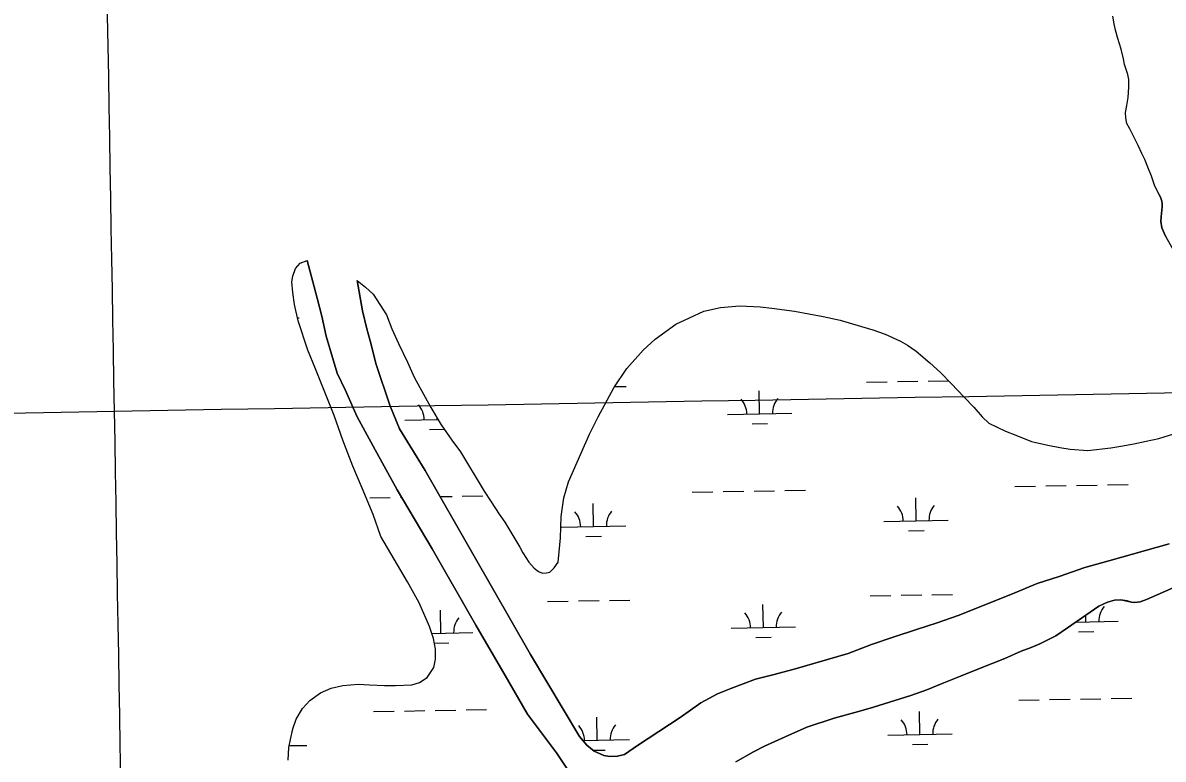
# Model space of a CAD drawing. Extents: x 3903937 to 3942190, y 260677 to 286651.
# Drawn here: x 3913273 to 3915047, y 271626 to 272772 of the extents above; entities that cross this region are included whole.
import ezdxf

# ---------------------------------------------------------------- set-up
doc = ezdxf.new("R2010")
doc.units = 0
for name, color, linetype in [('V-GRID-MAJR', 7, 'Continuous'), ('V-TOPO-SHOR', 7, 'Continuous'), ('V-WETL-SWMP', 7, 'Continuous')]:
    doc.layers.add(name, color=color, linetype=linetype)

msp = doc.modelspace()

# ---------------------------------------------------------------- linework, layer by layer
at = {"layer": 'V-GRID-MAJR'}
for points in [[(3913520.414, 266109.772), (3913415.549, 272167.798), (3913310.651, 278227.748), (3913205.754, 284287.69), (3913205.721, 284289.62200000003)], [(3908100.257, 272076.177), (3913415.549, 272167.798), (3918730.829, 272260.192), (3924046.094, 272353.359), (3929361.347, 272447.3), (3934676.585, 272542.013), (3939991.81, 272637.5), (3939991.811, 272637.5)]]:
    msp.add_spline(points, degree=3, dxfattribs=at)
at = {"layer": 'V-TOPO-SHOR'}
for points in [[(3915034.0870000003, 272518.253), (3915028.811, 272533.581), (3915023.157, 272547.327), (3915018.305, 272559.502), (3915013.4820000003, 272568.919), (3915008.235, 272581.09), (3915000.9930000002, 272596.002), (3914994.97, 272606.985), (3914990.549, 272615.615), (3914988.8880000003, 272624.27400000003), (3914988.413, 272632.55), (3914990.274, 272643.607), (3914992.521, 272655.854), (3914993.5470000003, 272672.029), (3914993.43, 272683.859), (3914991.775, 272691.727), (3914986.8910000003, 272707.454), (3914985.228, 272716.11100000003), (3914981.529, 272731.452), (3914976.241, 272747.961), (3914972.96, 272760.941), (3914970.4990000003, 272770.776), (3914968.412, 272782.585)], [(3915034.0870000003, 272518.253), (3915040.18, 272505.443), (3915042.934, 272500.673), (3915044.892, 272494.718), (3915045.273, 272490.753), (3915045.353, 272486.29), (3915044.933, 272480.24700000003), (3915044.419, 272475.788), (3915043.698, 272469.548), (3915043.377, 272463.6), (3915044.921, 272453.287), (3915050.319, 272440.28), (3915057.598, 272426.968), (3915059.767, 272423.589), (3915064.293, 272416.038), (3915070.003, 272406.4), (3915078.8540000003, 272389.612), (3915081.103, 272381.672), (3915086.092, 272365.696), (3915089.131, 272357.653), (3915098.132, 272329.17), (3915102.822, 272312.597), (3915107.418, 272297.215), (3915110.918, 272280.74700000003)], [(3913685.61, 271624.48600000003), (3913686.884, 271644.157), (3913689.321, 271656.668), (3913692.969, 271673.545), (3913698.1950000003, 271688.232), (3913708.202, 271705.083), (3913719.382, 271717.358), (3913735.927, 271729.216), (3913752.653, 271736.898), (3913770.756, 271740.996), (3913794.414, 271743.085), (3913812.4960000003, 271741.82), (3913835.544, 271740.73), (3913852.8370000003, 271740.857), (3913878.2800000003, 271741.947), (3913889.8200000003, 271745.277), (3913902.176, 271753.176), (3913912.1780000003, 271769.033), (3913914.8140000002, 271781.942), (3913915.078, 271797.443), (3913911.568, 271813.952), (3913905.485, 271832.859), (3913889.339, 271869.494), (3913871.19, 271902.362), (3913830.14, 271972.68700000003), (3913818.157, 272006.722), (3913800.6380000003, 272047.934), (3913786.47, 272081.978), (3913770.539, 272122.588), (3913757.182, 272161), (3913728.464, 272233.659), (3913716.2600000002, 272262.528), (3913701.144, 272308.301), (3913695.684, 272333.763), (3913692.7800000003, 272352.457), (3913691.4590000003, 272369.157), (3913692.887, 272377.896), (3913696.909, 272389.604), (3913704.497, 272398.12), (3913715.046, 272402.449)], [(3914128.896, 271597.02400000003), (3914103.418, 271636.28), (3914058.154, 271696.09), (3914023.4220000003, 271756.254), (3913977.634, 271834.549), (3913909.758, 271953.675), (3913855.082, 272045.124), (3913818.198, 272113.446), (3913792.948, 272159.063), (3913774.8310000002, 272200.078), (3913761.824, 272226.764), (3913744.771, 272284.47000000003), (3913737.943, 272315.7), (3913730.904, 272343.553), (3913715.046, 272402.449)], [(3913793.026, 272371.322), (3913806.098, 272360.735), (3913817.981, 272350.153), (3913838.913, 272317.67), (3913846.775, 272296.174), (3913857.611, 272273.27400000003), (3913871.403, 272244.002), (3913881.841, 272220.706), (3913907.683, 272173.696), (3913923.67, 272146.402), (3913940.463, 272122.483), (3913953.904, 272104.543), (3913990.619, 272043.177)], [(3913793.026, 272371.322), (3913801.179, 272323.79), (3913808.019, 272296.135), (3913813.307, 272277.034), (3913822.498, 272240.626), (3913843.9, 272176.94), (3913859.0530000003, 272140.50800000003), (3913898.932, 272075.355), (3913972.926, 271945.866), (3914062.71, 271789.085), (3914138.699, 271661.378), (3914150.1720000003, 271648.015), (3914161.66, 271638.428), (3914176.737, 271631.80700000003), (3914186.074, 271630.378), (3914197.801, 271630.925), (3914208.741, 271633.265), (3914229.27, 271647.491), (3914295.433, 271690.941), (3914327.525, 271713.864), (3914353.418, 271727.67), (3914374.52, 271736.327), (3914412.937, 271750.479), (3914439.596, 271757.325), (3914473.021, 271766.328), (3914556.794, 271790.828), (3914593.022, 271804.392), (3914626.656, 271815.98), (3914663.274, 271827.754), (3914695.514, 271838.153), (3914727.954, 271849.549), (3914809.974, 271882.599), (3914850.986, 271899.72000000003), (3914885.015, 271910.71), (3914924.8200000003, 271924.458), (3914962.2290000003, 271934.837), (3915056.341, 271961.083)], [(3913990.619, 272043.177), (3914001.68, 272026.836), (3914013.724, 272007.705), (3914022.617, 271995.147), (3914045.909, 271956.29600000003), (3914050.84, 271947.332), (3914060.122, 271932.787), (3914068.2320000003, 271923.213), (3914075.166, 271918.017), (3914081.515, 271915.805), (3914087.68, 271916.178), (3914092.6520000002, 271917.35), (3914099.636, 271923.879), (3914105.634, 271932.798), (3914107.291, 271948.891), (3914109.169, 271970.743), (3914110.4960000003, 272003.73), (3914114.791, 272032.929), (3914122.0470000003, 272057.74), (3914154.75, 272132.136), (3914167.779, 272159.112), (3914192.611, 272204.322), (3914212.409, 272234.052), (3914237.966, 272262.964), (3914256.519, 272279.981), (3914288.812, 272303.299), (3914309.918, 272312.949), (3914332.42, 272323.591), (3914358.0810000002, 272329.049), (3914388.301, 272331.906), (3914419.896, 272330.185), (3914438.17, 272327.924), (3914473.529, 272323.605), (3914518.014, 272315.27400000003), (3914544.224, 272309.402), (3914577.77, 272299.724), (3914595.041, 272294.487), (3914614.489, 272287.45), (3914638.293, 272276.62), (3914649.198, 272270.415), (3914662.674, 272261.016), (3914684.065, 272243.242), (3914700.697, 272227.869), (3914717.716, 272210.31), (3914736.912, 272190.356), (3914752.149, 272173.99700000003), (3914765.602, 272159.235), (3914775.697, 272149.255), (3914801.881, 272136.627), (3914817.753, 272130.2), (3914842.159, 272120.362), (3914867.376, 272114.695), (3914886.242, 272111.039), (3914902.3310000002, 272108.786), (3914929.946, 272106.487), (3914965.737, 272110.91000000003), (3914981.052, 272113.233), (3915001.1410000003, 272117.124), (3915020.236, 272121.021), (3915039.9280000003, 272125.113), (3915071.969, 272135.316)], [(3915067.338, 271895.086), (3915021.146, 271874.804), (3915010.9960000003, 271871.27), (3915003.039, 271869.912), (3914997.6780000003, 271870.729), (3914990.927, 271872.347), (3914980.9990000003, 271874.374), (3914971.058, 271873.621), (3914960.3140000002, 271870.684), (3914946.773, 271864.179), (3914926.4420000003, 271850.351), (3914898.3370000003, 271830.39400000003), (3914880.004, 271818.14900000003), (3914855.309, 271805.926), (3914841.772, 271800.218), (3914826.045, 271794.322), (3914800.361, 271783.099), (3914763.534, 271768.34500000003), (3914731.481, 271755.16000000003), (3914703.0130000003, 271743.751), (3914679.523, 271734.109), (3914654.4450000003, 271725.468), (3914596.335, 271707.02400000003), (3914572.8570000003, 271700.364), (3914534.8540000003, 271690.185), (3914492.663, 271676.05), (3914458.8140000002, 271660.887), (3914426.757, 271646.311), (3914409.828, 271637.83400000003), (3914382.137, 271621.852)]]:
    msp.add_lwpolyline(points, dxfattribs=at)
at = {"layer": 'V-WETL-SWMP'}
for p, q in [((3913700.1603516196, 272312.8927796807), (3913703.0852039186, 272312.94426214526)), ((3914585.388229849, 272213.02454560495), (3914617.383273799, 272213.5877137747)), ((3914633.3807957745, 272213.86929785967), (3914665.3758397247, 272214.4324660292)), ((3914681.3733617, 272214.7140501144), (3914712.910069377, 272215.2691507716)), ((3914193.8154392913, 272206.13218652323), (3914211.538139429, 272206.44413673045)), ((3914419.167225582, 272163.6615765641), (3914418.5336616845, 272199.6560008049)), ((3913867.3447031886, 272153.9485447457), (3913918.7193784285, 272154.85282797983)), ((3913917.336959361, 272154.82849501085), (3913917.2936852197, 272157.28701228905)), ((3914369.1749694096, 272162.7816262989), (3914469.1594817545, 272164.541526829)), ((3913905.610388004, 272139.1886969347), (3913928.451796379, 272139.5907452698)), ((3914407.4406542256, 272148.02177848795), (3914431.4369371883, 272148.4441546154)), ((3914816.2831686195, 272050.56190685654), (3914848.27821257, 272051.12507502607)), ((3914864.275734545, 272051.4066591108), (3914896.270778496, 272051.96982728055)), ((3914912.268300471, 272052.2514113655), (3914944.2633444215, 272052.8145795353)), ((3914960.2608663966, 272053.09616362), (3914992.255910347, 272053.65933178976)), ((3913812.622745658, 272032.89564154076), (3913844.6177896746, 272033.45880971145)), ((3913860.6153116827, 272033.7403937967), (3913861.8754258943, 272033.7625739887)), ((3913922.0926899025, 272034.82260623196), (3913940.6028119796, 272035.1484164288)), ((3913956.600333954, 272035.43000051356), (3913988.595377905, 272035.9931686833)), ((3914314.4529023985, 272041.7288253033), (3914346.447946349, 272042.29199347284)), ((3914362.4454683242, 272042.5735775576), (3914394.440512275, 272043.13674572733)), ((3914410.43803425, 272043.4183298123), (3914442.4330782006, 272043.98149798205)), ((3914458.4306001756, 272044.2630820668), (3914490.425644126, 272044.82625023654)), ((3914662.6081196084, 271997.1071004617), (3914661.974555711, 272033.10152470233)), ((3914160.7778533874, 271988.2740189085), (3914160.14428949, 272024.2684431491)), ((3914612.615863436, 271996.2271501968), (3914712.6003757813, 271997.9870507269)), ((3914110.785597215, 271987.39406864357), (3914210.77010956, 271989.15396917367)), ((3914650.881548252, 271981.4673023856), (3914674.8778312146, 271981.88967851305)), ((3914149.051282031, 271972.6342208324), (3914173.0475649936, 271973.0565969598)), ((3915021.146, 271874.805), (3915067.338, 271895.085)), ((3914089.412710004, 271871.5679894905), (3914121.4077539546, 271872.1311576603)), ((3914137.4052759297, 271872.41274174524), (3914169.4003198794, 271872.97590991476)), ((3914185.397841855, 271873.25749399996), (3914217.392885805, 271873.82066216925)), ((3914591.242976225, 271880.40107104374), (3914623.2380201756, 271880.9642392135)), ((3914639.2355421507, 271881.24582329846), (3914671.230586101, 271881.80899146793)), ((3914687.2281080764, 271882.0905755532), (3914719.223152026, 271882.6537437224)), ((3914946.772, 271864.18), (3914960.313, 271870.683)), ((3914960.313, 271870.683), (3914971.058, 271873.62)), ((3914971.058, 271873.62), (3914980.998, 271874.37400000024)), ((3914980.998, 271874.37400000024), (3914990.927, 271872.346)), ((3914990.927, 271872.346), (3914997.677, 271870.72800000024)), ((3914997.677, 271870.728), (3915003.04, 271869.911)), ((3915003.04, 271869.91100000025), (3915010.995, 271871.26900000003)), ((3915010.995, 271871.26900000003), (3915021.146, 271874.805)), ((3913923.19181718, 271822.20491660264), (3913922.558252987, 271858.1993411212)), ((3914425.021971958, 271831.0381020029), (3914424.388408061, 271867.0325262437)), ((3914926.443, 271850.352), (3914946.772, 271864.18)), ((3914898.338, 271830.39400000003), (3914926.443, 271850.352)), ((3914911.298152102, 271839.59729890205), (3914976.8446079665, 271840.75103001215)), ((3914926.8523516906, 271839.8710797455), (3914926.6652088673, 271850.5031488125)), ((3913908.9933590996, 271821.95499915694), (3913973.184073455, 271823.0848668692)), ((3914375.029715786, 271830.1581517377), (3914475.0142281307, 271831.9180522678)), ((3914855.309, 271805.927), (3914880.003, 271818.148)), ((3914880.003, 271818.148), (3914898.338, 271830.39400000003)), ((3914915.125780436, 271824.23128154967), (3914939.122063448, 271824.6536576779)), ((3913913.132413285, 271806.5944634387), (3913935.4615289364, 271806.987494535)), ((3914413.2954006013, 271815.3983039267), (3914437.2916835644, 271815.8206800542)), ((3914826.046, 271794.322), (3914841.771, 271800.219)), ((3914841.771, 271800.219), (3914855.309, 271805.927)), ((3914763.5330000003, 271768.34500000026), (3914800.362, 271783.0990000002)), ((3914800.362, 271783.0990000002), (3914826.046, 271794.3220000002)), ((3914731.481, 271755.161), (3914763.5330000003, 271768.34500000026)), ((3914703.014, 271743.751), (3914731.481, 271755.161)), ((3914654.4450000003, 271725.4680000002), (3914679.523, 271734.109)), ((3914679.523, 271734.109), (3914703.014, 271743.751)), ((3914596.336, 271707.025), (3914654.4450000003, 271725.4680000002)), ((3914822.1380292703, 271717.93832755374), (3914854.133073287, 271718.5014957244)), ((3914870.130595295, 271718.7830798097), (3914902.125639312, 271719.34624798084)), ((3914918.1231613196, 271719.6278320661), (3914950.1182053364, 271720.191000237)), ((3914966.1157273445, 271720.47258432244), (3914998.1107713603, 271721.03575249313)), ((3913818.477494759, 271700.27216441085), (3913850.4725387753, 271700.83533258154)), ((3913866.470060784, 271701.11691666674), (3913898.4651048, 271701.6800848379)), ((3913914.4626268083, 271701.96166892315), (3913946.457670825, 271702.52483709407)), ((3913962.455192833, 271702.80642117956), (3913994.4502368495, 271703.36958935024)), ((3914320.307648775, 271709.1053507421), (3914320.8756686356, 271709.11534887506)), ((3914534.855, 271690.186), (3914572.8570000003, 271700.364)), ((3914572.8570000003, 271700.364), (3914596.336, 271707.025)), ((3914668.462980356, 271664.4835207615), (3914667.8294161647, 271700.47794527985)), ((3914166.632599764, 271655.6505443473), (3914165.9990358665, 271691.6449685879)), ((3914458.8140000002, 271660.886), (3914492.663, 271676.0500000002)), ((3914492.663, 271676.0500000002), (3914534.855, 271690.186)), ((3914143.9600193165, 271655.2514676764), (3914216.624855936, 271656.53049461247)), ((3914426.757, 271646.311), (3914458.8140000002, 271660.886)), ((3914618.470724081, 271663.6035704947), (3914718.4552366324, 271665.36347102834)), ((3913687.4801552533, 271647.2165245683), (3913714.794702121, 271647.6973078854)), ((3914159.663236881, 271640.0944813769), (3914178.90231137, 271640.4331223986)), ((3914409.828, 271637.835), (3914426.757, 271646.311)), ((3914656.7364091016, 271648.8437225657), (3914680.732692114, 271649.2660986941)), ((3914382.137, 271621.851), (3914409.828, 271637.835))]:
    msp.add_line(p, q, dxfattribs=at)
for points in [[(3915044.419, 272475.789), (3915044.933, 272480.24700000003), (3915045.3540000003, 272486.291), (3915045.273, 272490.752), (3915044.893, 272494.718), (3915042.935, 272500.674), (3915040.18, 272505.443), (3915034.0870000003, 272518.254), (3915028.811, 272533.58), (3915023.156, 272547.326), (3915018.305, 272559.502), (3915013.4820000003, 272568.918), (3915008.236, 272581.09), (3915000.9930000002, 272596.002), (3914994.971, 272606.984), (3914990.549, 272615.616), (3914988.887, 272624.27400000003), (3914988.412, 272632.55), (3914990.275, 272643.608), (3914992.521, 272655.854), (3914993.546, 272672.03), (3914993.43, 272683.858), (3914991.776, 272691.728), (3914986.89, 272707.453), (3914985.228, 272716.11100000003), (3914981.529, 272731.453), (3914976.242, 272747.962), (3914972.96, 272760.942), (3914970.498, 272770.775), (3914968.4110000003, 272782.58400000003)], [(3915050.319, 272440.28), (3915044.921, 272453.287), (3915043.377, 272463.601), (3915043.699, 272469.547), (3915044.419, 272475.789)], [(3913685.611, 271624.48600000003), (3913686.884, 271644.156), (3913689.321, 271656.667), (3913692.968, 271673.545), (3913698.196, 271688.231), (3913708.202, 271705.083), (3913719.382, 271717.359), (3913735.927, 271729.216), (3913752.653, 271736.898), (3913770.756, 271740.99700000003), (3913794.415, 271743.086), (3913812.495, 271741.819), (3913835.545, 271740.73), (3913852.8370000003, 271740.858), (3913878.2800000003, 271741.946), (3913889.821, 271745.277), (3913902.176, 271753.176), (3913912.1780000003, 271769.034), (3913914.815, 271781.942), (3913915.078, 271797.443), (3913911.568, 271813.953), (3913905.485, 271832.859), (3913889.339, 271869.494), (3913871.19, 271902.362), (3913830.14, 271972.68700000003), (3913818.157, 272006.722), (3913800.6380000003, 272047.934), (3913786.469, 272081.978), (3913770.538, 272122.587), (3913757.181, 272161), (3913728.464, 272233.66000000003), (3913716.2600000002, 272262.528), (3913701.145, 272308.301), (3913695.685, 272333.763), (3913692.781, 272352.457), (3913691.4590000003, 272369.157), (3913692.886, 272377.896), (3913696.909, 272389.605), (3913704.4960000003, 272398.12), (3913715.0470000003, 272402.449), (3913730.903, 272343.553), (3913737.943, 272315.7), (3913744.771, 272284.469), (3913761.824, 272226.763), (3913774.8310000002, 272200.078), (3913792.947, 272159.06200000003), (3913818.198, 272113.446), (3913855.082, 272045.125), (3913909.758, 271953.676), (3913977.6350000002, 271834.548), (3914023.421, 271756.253), (3914058.153, 271696.09), (3914103.419, 271636.28), (3914128.895, 271597.023)], [(3913793.026, 272371.322), (3913806.099, 272360.735), (3913817.981, 272350.153), (3913838.914, 272317.67100000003), (3913846.775, 272296.175), (3913857.612, 272273.27400000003), (3913871.403, 272244.002), (3913881.841, 272220.706), (3913907.683, 272173.696), (3913923.669, 272146.402), (3913940.464, 272122.484), (3913953.904, 272104.542), (3913990.6180000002, 272043.177), (3914001.681, 272026.835), (3914013.725, 272007.706), (3914022.617, 271995.148), (3914045.909, 271956.297), (3914050.841, 271947.333), (3914060.122, 271932.787), (3914068.231, 271923.214), (3914075.166, 271918.018), (3914081.5160000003, 271915.805), (3914087.679, 271916.178), (3914092.6520000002, 271917.35), (3914099.6350000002, 271923.879), (3914105.634, 271932.798), (3914107.291, 271948.89), (3914109.169, 271970.744), (3914110.497, 272003.73), (3914114.791, 272032.928), (3914122.048, 272057.741), (3914154.75, 272132.135), (3914167.779, 272159.11100000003), (3914192.61, 272204.322), (3914212.4080000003, 272234.053), (3914237.966, 272262.964), (3914256.519, 272279.98), (3914288.812, 272303.299), (3914309.918, 272312.95), (3914332.42, 272323.59), (3914358.0810000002, 272329.049), (3914388.302, 272331.906), (3914419.895, 272330.186), (3914438.17, 272327.924), (3914473.529, 272323.605), (3914518.0130000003, 272315.27400000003), (3914544.223, 272309.402), (3914577.771, 272299.724), (3914595.04, 272294.48600000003), (3914614.488, 272287.45), (3914638.293, 272276.62), (3914649.199, 272270.414), (3914662.6750000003, 272261.017), (3914684.066, 272243.241), (3914700.697, 272227.869), (3914717.717, 272210.31), (3914736.913, 272190.356), (3914752.149, 272173.996), (3914765.603, 272159.234), (3914775.698, 272149.255), (3914801.88, 272136.627), (3914817.753, 272130.201), (3914842.1580000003, 272120.362), (3914867.375, 272114.694), (3914886.241, 272111.039), (3914902.33, 272108.786), (3914929.946, 272106.48600000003), (3914965.738, 272110.91000000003), (3914981.051, 272113.232), (3915001.14, 272117.124), (3915020.236, 272121.021), (3915039.9280000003, 272125.113), (3915071.968, 272135.316)], [(3915056.341, 271961.082), (3914962.228, 271934.838), (3914924.821, 271924.45900000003), (3914885.0160000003, 271910.71), (3914850.985, 271899.721), (3914809.974, 271882.599), (3914727.955, 271849.548), (3914695.5130000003, 271838.154), (3914663.274, 271827.753), (3914626.656, 271815.979), (3914593.021, 271804.392), (3914556.794, 271790.828), (3914473.022, 271766.329), (3914439.596, 271757.325), (3914412.936, 271750.479), (3914374.52, 271736.327), (3914353.418, 271727.669), (3914327.524, 271713.864), (3914295.432, 271690.942), (3914229.27, 271647.49), (3914208.741, 271633.265), (3914197.801, 271630.925), (3914186.073, 271630.377), (3914176.737, 271631.80700000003), (3914161.66, 271638.428), (3914150.173, 271648.015), (3914138.7, 271661.378), (3914062.71, 271789.085), (3913972.927, 271945.866), (3913898.931, 272075.354), (3913859.0530000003, 272140.507), (3913843.899, 272176.94), (3913822.498, 272240.626), (3913813.307, 272277.034), (3913808.02, 272296.135), (3913801.1780000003, 272323.789), (3913793.026, 272371.322)]]:
    msp.add_lwpolyline(points, dxfattribs=at)
for centre, radius, start, end in [((3913862.0942230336, 272154.33100393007), 35.246287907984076, 0.2365807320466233, 41.78023906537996), ((3914363.9244892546, 272163.1640854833), 35.246287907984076, 0.2365807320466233, 41.78023906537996), ((3914474.393249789, 272165.10852693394), 35.246287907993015, 140.23657771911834, 181.78023605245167), ((3914216.0038775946, 271989.7209692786), 35.246287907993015, 140.23657771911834, 181.78023605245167), ((3914607.3653832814, 271996.60960938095), 35.246287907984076, 0.2365807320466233, 41.78023906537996), ((3914717.8341438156, 271998.5540508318), 35.246287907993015, 140.23657771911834, 181.78023605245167), ((3914105.5351170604, 271987.7765278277), 35.246287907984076, 0.2365807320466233, 41.78023906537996), ((3914369.779235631, 271830.5406109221), 35.246287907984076, 0.2365807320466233, 41.78023906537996), ((3914480.2479961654, 271832.4850523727), 35.246287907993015, 140.23657771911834, 181.78023605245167), ((3914982.078376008, 271841.3180301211), 35.24628790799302, 140.23657772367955, 181.78023605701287), ((3913978.4178414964, 271823.65186697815), 35.24628790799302, 140.23657772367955, 181.78023605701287), ((3914111.3898634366, 271655.1530532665), 35.246287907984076, 0.2365807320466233, 41.78023906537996), ((3914221.858623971, 271657.09749471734), 35.246287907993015, 140.23657771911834, 181.78023605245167), ((3914613.2202439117, 271663.9860296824), 35.24628790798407, 0.23658072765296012, 41.78023906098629), ((3914723.6890046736, 271665.93047113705), 35.24628790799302, 140.23657772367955, 181.78023605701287), ((3913720.028470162, 271648.2643079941), 35.24628790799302, 140.23657772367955, 142.21905143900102)]:
    msp.add_arc(centre, radius, start, end, dxfattribs=at)

doc.saveas('drawing.dxf')
